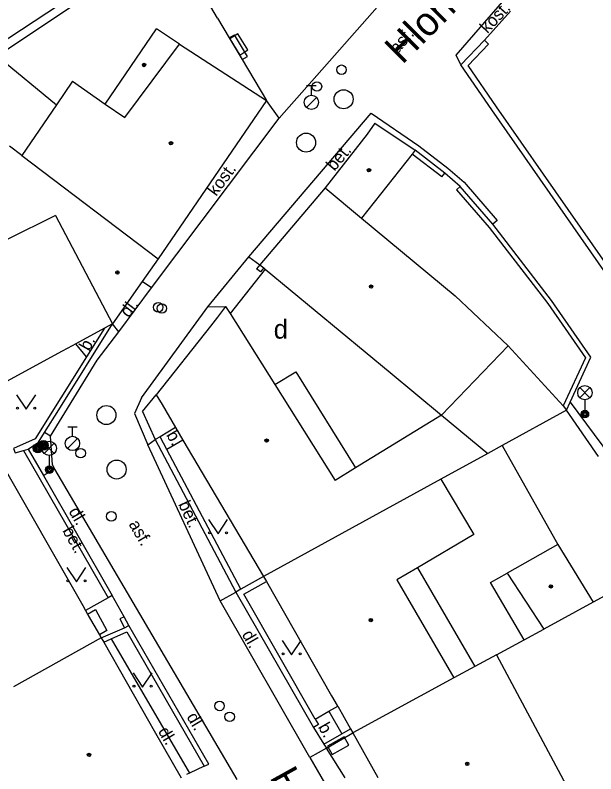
# Model space of a CAD drawing. Extents: x -598233 to -596890, y -1157848 to -1156431.
# Drawn here: x -597419.01 to -597388.54, y -1157413.39 to -1157373.54 of the extents above; entities that cross this region are included whole.
import ezdxf

# ---------------------------------------------------------------- set-up
doc = ezdxf.new("R2010")
doc.units = 0
for name, color, linetype in [('Level 10', 7, 'Continuous'), ('Level 11', 7, 'Continuous'), ('Level 24', 7, 'Continuous'), ('Level 25', 7, 'Continuous'), ('Level 27', 7, 'Continuous'), ('Level 28', 7, 'Continuous'), ('Level 33', 7, 'Continuous'), ('Level 36', 7, 'Continuous'), ('Level 39', 7, 'Continuous'), ('Level 40', 7, 'Continuous'), ('Level 41', 7, 'Continuous'), ('Level 49', 7, 'Continuous'), ('Level 5', 7, 'Continuous'), ('Level 50', 7, 'Continuous'), ('Level 7', 7, 'Continuous'), ('Level 8', 7, 'Continuous')]:
    doc.layers.add(name, color=color, linetype=linetype)

msp = doc.modelspace()

# ---------------------------------------------------------------- linework, layer by layer
at = {"layer": 'Level 10'}
for points in [[(-597395.61, -1157376.15), (-597395.87, -1157375.65), (-597393.09, -1157372.43), (-597381.33, -1157359.59)], [(-597405.15, -1157378.96), (-597405.82, -1157378.03)], [(-597406.74, -1157386.24), (-597400.33, -1157378.69)], [(-597400.33, -1157378.69), (-597397.83, -1157380.4099), (-597396.3, -1157381.58), (-597395.45, -1157382.32), (-597393.71, -1157384.33), (-597393.94, -1157384.53)], [(-597411.86, -1157387.86), (-597405.15, -1157378.96)], [(-597408.9, -1157388.87), (-597406.74, -1157386.24)], [(-597413.56, -1157390.17), (-597411.86, -1157387.86)], [(-597412.38, -1157393.65), (-597408.9, -1157388.87)], [(-597417.1599, -1157395.65), (-597414.71, -1157391.6599), (-597413.56, -1157390.17)], [(-597412.38, -1157393.65), (-597412.75, -1157394.4699), (-597412.04, -1157396.12)], [(-597389.88, -1157393.88), (-597385.64, -1157399.58)], [(-597407.36, -1157413.69), (-597416.92, -1157397.39), (-597417.05, -1157397.17), (-597417.1599, -1157395.65)], [(-597403.55, -1157412.54), (-597408.25, -1157404.31), (-597412.04, -1157396.12)], [(-597403.55, -1157412.54), (-597398.52, -1157421.2199)]]:
    msp.add_lwpolyline(points, dxfattribs=at)
at = {"layer": 'Level 11'}
for points in [[(-597405.15, -1157378.96), (-597398.82, -1157371.76)], [(-597406.74, -1157386.24), (-597406.17, -1157386.65)], [(-597411.86, -1157387.86), (-597412.34, -1157387.53)], [(-597408.9, -1157388.87), (-597407.96, -1157388.85)], [(-597413.56, -1157390.17), (-597413.89, -1157389.76)], [(-597415.26, -1157391.49), (-597415.82, -1157390.81)], [(-597396.63, -1157394.55), (-597393.13, -1157390.92)], [(-597393.13, -1157390.92), (-597390.24, -1157394.06)], [(-597405.38, -1157392.94), (-597404.28, -1157392.28), (-597401.14, -1157397.32)], [(-597412.33, -1157394.36), (-597411.6, -1157393.49)], [(-597412.33, -1157394.36), (-597411.6599, -1157395.84)], [(-597417.1599, -1157395.65), (-597417.46, -1157395.46)], [(-597410.59, -1157395.21), (-597411.4, -1157395.69)], [(-597412.04, -1157396.12), (-597411.6599, -1157395.84)], [(-597410.21, -1157395.86), (-597411.05, -1157396.36)], [(-597416.92, -1157397.39), (-597417.52, -1157397.73)], [(-597397.89, -1157402.57), (-597394.88, -1157407.75)], [(-597392.3, -1157406.35), (-597394.06, -1157403.35), (-597393.19, -1157402.86)], [(-597408.25, -1157404.31), (-597407.42, -1157403.85)], [(-597414.13, -1157404.15), (-597415.31, -1157404.82)], [(-597415.21, -1157405), (-597414.79, -1157404.76), (-597414.19, -1157405.87), (-597414.58, -1157406.1)], [(-597392.3, -1157406.35), (-597391.27, -1157405.79)], [(-597413.96, -1157406.3), (-597409.85, -1157413.36)], [(-597393.75, -1157407.14), (-597392.3, -1157406.35)], [(-597403.26, -1157410.52), (-597402.55, -1157410.11)], [(-597402.55, -1157410.11), (-597402.08, -1157409.84)], [(-597402.55, -1157410.11), (-597401.87, -1157411.3)], [(-597402.67, -1157412.04), (-597403.55, -1157412.54)], [(-597401.68, -1157413.61), (-597402.67, -1157412.04)], [(-597409.08, -1157413), (-597409.85, -1157413.36), (-597410.01, -1157413.43)]]:
    msp.add_lwpolyline(points, dxfattribs=at)
at = {"layer": 'Level 24'}
for points in [[(-597407.77, -1157374.74), (-597407.5, -1157374.58)], [(-597406.82, -1157375.72), (-597407.5, -1157374.58)], [(-597407.09, -1157375.88), (-597406.82, -1157375.72)]]:
    msp.add_lwpolyline(points, dxfattribs=at)
for points in [[(-597407.7483, -1157374.7906), (-597407.2145, -1157375.6363), (-597406.7917, -1157375.3694), (-597407.3255, -1157374.5237)], [(-597402.3639, -1157412.3724), (-597401.4916, -1157411.8835), (-597401.7361, -1157411.4474), (-597402.6084, -1157411.9363)]]:
    msp.add_lwpolyline(points, close=True, dxfattribs=at)
at = {"layer": 'Level 25'}
for centre, radius in [((-597417.52, -1157396.14), 0.25), ((-597417.81, -1157396.29), 0.25), ((-597417.81, -1157396.29), 0.2), ((-597417.81, -1157396.29), 0.15), ((-597417.81, -1157396.29), 0.1), ((-597417.81, -1157396.29), 0.05), ((-597417.52, -1157396.14), 0.2), ((-597417.52, -1157396.14), 0.15), ((-597417.52, -1157396.14), 0.1), ((-597417.52, -1157396.14), 0.05)]:
    msp.add_circle(centre, radius, dxfattribs=at)
at = {"layer": 'Level 27'}
for centre in [(-597401.77, -1157377.96), (-597403.74, -1157380.24), (-597414.22, -1157394.55), (-597413.68, -1157397.41)]:
    msp.add_circle(centre, 0.5, dxfattribs=at)
at = {"layer": 'Level 28'}
for p, q in [((-597403.71, -1157377.245), (-597403.21, -1157377.245)), ((-597403.46, -1157377.745), (-597403.46, -1157377.245)), ((-597403.718, -1157378.392), (-597403.188, -1157377.862)), ((-597416.25, -1157395.165), (-597415.75, -1157395.165)), ((-597416, -1157395.665), (-597416, -1157395.165)), ((-597416.258, -1157396.312), (-597415.728, -1157395.782))]:
    msp.add_line(p, q, dxfattribs=at)
for centre, radius in [((-597401.88, -1157376.41), 0.25), ((-597403.17, -1157377.29), 0.25), ((-597403.46, -1157378.12), 0.375), ((-597411.5, -1157388.89), 0.25), ((-597411.31, -1157388.95), 0.25), ((-597416, -1157396.04), 0.375), ((-597415.57, -1157396.55), 0.25), ((-597413.96, -1157399.87), 0.25), ((-597408.28, -1157409.83), 0.25), ((-597407.75, -1157410.4), 0.25)]:
    msp.add_circle(centre, radius, dxfattribs=at)
at = {"layer": 'Level 33'}
for p, q in [((-597389.375, -1157393.64), (-597388.845, -1157393.11)), ((-597389.375, -1157393.11), (-597388.845, -1157393.64)), ((-597389.11, -1157393.75), (-597389.11, -1157394.5)), ((-597417.485, -1157396.56), (-597416.955, -1157396.03)), ((-597417.485, -1157396.03), (-597416.955, -1157396.56)), ((-597417.22, -1157396.67), (-597417.22, -1157397.42))]:
    msp.add_line(p, q, dxfattribs=at)
for centre, radius in [((-597389.11, -1157393.375), 0.375), ((-597389.11, -1157394.5), 0.2), ((-597389.11, -1157394.5), 0.1445), ((-597389.11, -1157394.5), 0.0876), ((-597417.22, -1157396.295), 0.375), ((-597417.22, -1157397.42), 0.2), ((-597417.22, -1157397.42), 0.1445), ((-597417.22, -1157397.42), 0.0876)]:
    msp.add_circle(centre, radius, dxfattribs=at)
at = {"layer": 'Level 36'}
for points in [[(-597418.93, -1157393.49), (-597418.43, -1157394.24), (-597417.93, -1157393.49)], [(-597408.86, -1157400.04), (-597408.36, -1157400.79), (-597407.86, -1157400.04)], [(-597416.29, -1157402.56), (-597415.79, -1157403.31), (-597415.29, -1157402.56)], [(-597405, -1157406.39), (-597404.5, -1157407.14), (-597404, -1157406.39)], [(-597412.82, -1157408.09), (-597412.32, -1157408.84), (-597411.82, -1157408.09)]]:
    msp.add_lwpolyline(points, dxfattribs=at)
for centre in [(-597418.8802, -1157394.1898), (-597417.9808, -1157394.1898), (-597408.8102, -1157400.7398), (-597407.9108, -1157400.7398), (-597416.2402, -1157403.2598), (-597415.3408, -1157403.2598), (-597404.9502, -1157407.0898), (-597404.0508, -1157407.0898), (-597412.7702, -1157408.7898), (-597411.8708, -1157408.7898)]:
    msp.add_circle(centre, 0.05, dxfattribs=at)
at = {"layer": 'Level 39'}
for centre, radius in [((-597412.24, -1157376.16), 0.09), ((-597412.24, -1157376.16), 0.0398), ((-597410.83, -1157380.27), 0.09), ((-597410.83, -1157380.27), 0.0398), ((-597400.44, -1157381.69), 0.09), ((-597400.44, -1157381.69), 0.0398), ((-597413.64, -1157387.06), 0.09), ((-597413.64, -1157387.06), 0.0398), ((-597400.33, -1157387.8), 0.09), ((-597400.33, -1157387.8), 0.0398), ((-597405.81, -1157395.89), 0.09), ((-597405.81, -1157395.89), 0.0398), ((-597390.89, -1157403.55), 0.09), ((-597390.89, -1157403.55), 0.0398), ((-597400.34, -1157405.32), 0.09), ((-597400.34, -1157405.32), 0.0398), ((-597415.13, -1157412.4), 0.09), ((-597415.13, -1157412.4), 0.0398), ((-597395.28, -1157412.87), 0.09), ((-597395.28, -1157412.87), 0.0398)]:
    msp.add_circle(centre, radius, dxfattribs=at)
at = {"layer": 'Level 5'}
for points in [[(-597414.29, -1157378.21), (-597411.59, -1157374.26)], [(-597410.39, -1157375.06), (-597411.59, -1157374.26)], [(-597413.25, -1157378.92), (-597410.39, -1157375.06)], [(-597410.39, -1157375.06), (-597405.82, -1157378.03)], [(-597419.95, -1157375.7), (-597416.84, -1157378.25)], [(-597415.99, -1157377.01), (-597416.84, -1157378.25)], [(-597415.99, -1157377.01), (-597414.29, -1157378.21)], [(-597416.84, -1157378.25), (-597418.6599, -1157380.9099)], [(-597414.29, -1157378.21), (-597413.25, -1157378.92)], [(-597405.82, -1157378.03), (-597411.51, -1157386.34)], [(-597400.13, -1157379.21), (-597400.53, -1157379.8)], [(-597400.13, -1157379.21), (-597398.02, -1157380.64)], [(-597400.53, -1157379.8), (-597402.74, -1157382.61)], [(-597418.6599, -1157380.9099), (-597419.31, -1157380.42)], [(-597398.02, -1157380.64), (-597398.18, -1157380.84)], [(-597418.6599, -1157380.9099), (-597411.51, -1157386.34)], [(-597398.18, -1157380.84), (-597400.83, -1157384.2)], [(-597402.74, -1157382.61), (-597406.17, -1157386.65)], [(-597402.74, -1157382.61), (-597400.83, -1157384.2)], [(-597416.89, -1157384.07), (-597419.42, -1157385.32)], [(-597416.89, -1157384.07), (-597413.89, -1157389.76)], [(-597400.83, -1157384.2), (-597395.92, -1157388.28)], [(-597411.51, -1157386.34), (-597412.34, -1157387.53)], [(-597406.17, -1157386.65), (-597405.96, -1157386.82)], [(-597405.96, -1157386.82), (-597405.89, -1157386.88), (-597399.33, -1157392.31)], [(-597412.34, -1157387.53), (-597413.89, -1157389.76)], [(-597395.92, -1157388.28), (-597393.13, -1157390.92)], [(-597407.96, -1157388.85), (-597408.39, -1157389.4), (-597408.76, -1157389.88), (-597411.6, -1157393.49)], [(-597407.96, -1157388.85), (-597407.73, -1157389.22), (-597405.38, -1157392.94)], [(-597413.89, -1157389.76), (-597414.31, -1157389.99)], [(-597414.31, -1157389.99), (-597415.82, -1157390.81), (-597416.02, -1157390.92), (-597416.54, -1157391.2), (-597420.06, -1157393.11)], [(-597399.33, -1157392.31), (-597396.63, -1157394.55)], [(-597405.38, -1157392.94), (-597402.21, -1157397.98)], [(-597411.6, -1157393.49), (-597411.3, -1157394)], [(-597411.3, -1157394), (-597410.59, -1157395.21)], [(-597390.07, -1157394.29), (-597393.45, -1157396.15)], [(-597388.4, -1157396.7199), (-597390.07, -1157394.29)], [(-597396.63, -1157394.55), (-597401.14, -1157397.32)], [(-597396.63, -1157394.55), (-597394.2, -1157396.56)], [(-597410.59, -1157395.21), (-597410.21, -1157395.86), (-597405.9699, -1157403.03)], [(-597393.45, -1157396.15), (-597394.2, -1157396.56)], [(-597393.45, -1157396.15), (-597390.53, -1157401.34)], [(-597394.2, -1157396.56), (-597396.6599, -1157397.92)], [(-597419.89, -1157396.79), (-597415.46, -1157404.56), (-597415.31, -1157404.82)], [(-597401.14, -1157397.32), (-597402.21, -1157397.98)], [(-597396.6599, -1157397.92), (-597405.9699, -1157403.03)], [(-597396.6599, -1157397.92), (-597394.93, -1157400.83)], [(-597394.93, -1157400.83), (-597397.89, -1157402.57)], [(-597390.53, -1157401.34), (-597393.19, -1157402.86)], [(-597390.53, -1157401.34), (-597388.67, -1157404.37)], [(-597397.89, -1157402.57), (-597398.98, -1157403.21)], [(-597384.85, -1157402.29), (-597388.67, -1157404.37)], [(-597405.9699, -1157403.03), (-597405.82, -1157403.29)], [(-597393.19, -1157402.86), (-597391.27, -1157405.79)], [(-597405.82, -1157403.29), (-597402.4, -1157409.29), (-597402.1, -1157409.81), (-597402.08, -1157409.84)], [(-597398.98, -1157403.21), (-597395.98, -1157408.36)], [(-597388.67, -1157404.37), (-597391.27, -1157405.79)], [(-597415.31, -1157404.82), (-597415.21, -1157405)], [(-597415.21, -1157405), (-597415.17, -1157405.08), (-597414.58, -1157406.1)], [(-597414.58, -1157406.1), (-597414.49, -1157406.26)], [(-597414.49, -1157406.26), (-597419.09, -1157408.82)], [(-597414.49, -1157406.26), (-597414.36, -1157406.48)], [(-597414.36, -1157406.48), (-597412.01, -1157410.61), (-597411.71, -1157411.13), (-597410.3, -1157413.6)], [(-597393.75, -1157407.14), (-597394.88, -1157407.75)], [(-597393.75, -1157407.14), (-597389.29, -1157415.49)], [(-597394.88, -1157407.75), (-597395.98, -1157408.36)], [(-597395.98, -1157408.36), (-597401.28, -1157411.24)], [(-597402.08, -1157409.84), (-597401.4, -1157411.03)], [(-597401.4, -1157411.03), (-597401.28, -1157411.24)], [(-597401.28, -1157411.24), (-597399.9699, -1157413.59)]]:
    msp.add_lwpolyline(points, dxfattribs=at)
at = {"layer": 'Level 7'}
for points in [[(-597421.35, -1157376.04), (-597416.02, -1157372.52), (-597415.7199, -1157372.88)], [(-597415.7199, -1157372.88), (-597419.95, -1157375.7)], [(-597408.38, -1157373.7), (-597407.77, -1157374.74), (-597407.09, -1157375.88), (-597405.82, -1157378.03)], [(-597395.61, -1157376.15), (-597394.37, -1157374.86)], [(-597379, -1157381.9099), (-597386.2199, -1157389.15), (-597393.75, -1157378.35), (-597395.23, -1157376.18), (-597394.16, -1157375.07)], [(-597394.37, -1157374.86), (-597394.16, -1157375.07)], [(-597386.26, -1157389.62), (-597394, -1157378.52), (-597395.61, -1157376.15)], [(-597396.45, -1157381.84), (-597398.02, -1157380.64)], [(-597396.61, -1157382.03), (-597398.18, -1157380.84)], [(-597396.61, -1157382.03), (-597396.45, -1157381.84)], [(-597395.6599, -1157382.54), (-597395.84, -1157382.7199)], [(-597395.84, -1157382.7199), (-597394.13, -1157384.69), (-597391.06, -1157388.69), (-597389.08, -1157391.54), (-597390.24, -1157394.06)], [(-597393.94, -1157384.53), (-597395.6599, -1157382.54)], [(-597389.88, -1157393.88), (-597388.79, -1157391.51), (-597390.86, -1157388.54), (-597393.94, -1157384.53)], [(-597406.17, -1157386.65), (-597406.34, -1157386.86)], [(-597405.96, -1157386.82), (-597406.13, -1157387.03), (-597406.34, -1157386.86)], [(-597417.46, -1157395.46), (-597416.7199, -1157394.28), (-597413.89, -1157389.76)], [(-597414.31, -1157389.99), (-597415.26, -1157391.49), (-597417.96, -1157395.79), (-597419.1, -1157396.31)], [(-597390.07, -1157394.29), (-597389.88, -1157393.88)], [(-597390.24, -1157394.06), (-597390.07, -1157394.29)], [(-597418.32, -1157396.34), (-597417.78, -1157395.9699), (-597417.46, -1157395.46)], [(-597411.4, -1157395.69), (-597411.6599, -1157395.84)], [(-597411.6599, -1157395.84), (-597407.42, -1157403.85)], [(-597407.1599, -1157403.7), (-597411.05, -1157396.36), (-597411.4, -1157395.69)], [(-597419.1, -1157396.31), (-597419, -1157396.54), (-597418.57, -1157396.4099)], [(-597418.57, -1157396.4099), (-597418.32, -1157396.34)], [(-597418.57, -1157396.41), (-597414.13, -1157404.15)], [(-597418.32, -1157396.34), (-597417.52, -1157397.73), (-597413.9099, -1157404.02)], [(-597405.9699, -1157403.03), (-597407.1599, -1157403.7)], [(-597403.26, -1157410.52), (-597407.01, -1157403.96), (-597405.82, -1157403.29)], [(-597407.1599, -1157403.7), (-597407.42, -1157403.85)], [(-597407.42, -1157403.85), (-597403.35, -1157410.96)], [(-597413.91, -1157404.02), (-597414.13, -1157404.15)], [(-597413.29, -1157405.14), (-597413.51, -1157405.26), (-597413.26, -1157405.73)], [(-597413.04, -1157405.61), (-597413.29, -1157405.14)], [(-597414.49, -1157406.26), (-597413.26, -1157405.73)], [(-597413.26, -1157405.73), (-597413.04, -1157405.61)], [(-597409.08, -1157413), (-597408.85, -1157412.89), (-597413.04, -1157405.61)], [(-597414.36, -1157406.48), (-597413.96, -1157406.3), (-597413.14, -1157405.93)], [(-597413.14, -1157405.93), (-597409.08, -1157413)], [(-597403.26, -1157410.52), (-597403.09, -1157410.81), (-597403.35, -1157410.96)], [(-597401.87, -1157411.3), (-597401.4, -1157411.03)], [(-597402.8, -1157411.83), (-597401.87, -1157411.3)], [(-597402.67, -1157412.04), (-597401.28, -1157411.24)], [(-597402.8, -1157411.83), (-597402.67, -1157412.04)]]:
    msp.add_lwpolyline(points, dxfattribs=at)
at = {"layer": 'Level 8'}
for points in [[(-597408.38, -1157373.7), (-597409.03, -1157372.58)], [(-597393.02, -1157373.34), (-597394.37, -1157374.86)], [(-597395.6599, -1157382.54), (-597396.45, -1157381.84)], [(-597405.89, -1157386.88), (-597407.73, -1157389.22)], [(-597413.29, -1157405.14), (-597413.91, -1157404.02)], [(-597403.35, -1157410.96), (-597402.8, -1157411.83)]]:
    msp.add_lwpolyline(points, dxfattribs=at)

# ---------------------------------------------------------------- texts
at = {"layer": 'Level 40'}
for s, rotation, p in [('kost.', 46.74451, (-597394.22, -1157374.54)), ('asf.', 48.98191, (-597398.94, -1157375.61)), ('bet.', 50.10597, (-597402.25, -1157381.77)), ('kost.', 53.48788, (-597408.46, -1157383.09)), ('dl.', 52.7982, (-597413.05, -1157389.47)), ('b.', 60.49927, (-597415.13, -1157391.23)), ('b.', 300.28599, (-597411.1, -1157395.59)), ('bet.', 295.03331, (-597410.46, -1157399.23)), ('dl.', 300.24732, (-597416.22, -1157399.61)), ('asf.', 300.24732, (-597413.07, -1157400.28)), ('bet.', 299.65472, (-597416.55, -1157400.62)), ('dl.', 299.84761, (-597407.13, -1157406.07)), ('dl.', 300.41218, (-597410.03, -1157410.4)), ('dl.', 300.41218, (-597411.53, -1157411.16)), ('b.', 299.84761, (-597403.13, -1157410.93))]:
    msp.add_text(s, height=0.65, rotation=rotation, dxfattribs=at).set_placement(p)
at = {"layer": 'Level 41'}
msp.add_text('d', height=1, dxfattribs=at).set_placement((-597405.437, -1157390.535))
at = {"layer": 'Level 49'}
msp.add_text('Hlohová', height=1.5, rotation=299, dxfattribs=at).set_placement((-597405.68, -1157413.57))
at = {"layer": 'Level 50'}
msp.add_text('Hlohová', height=1.5, rotation=45.11984, dxfattribs=at).set_placement((-597398.6919, -1157376.1733))

doc.saveas('drawing.dxf')
